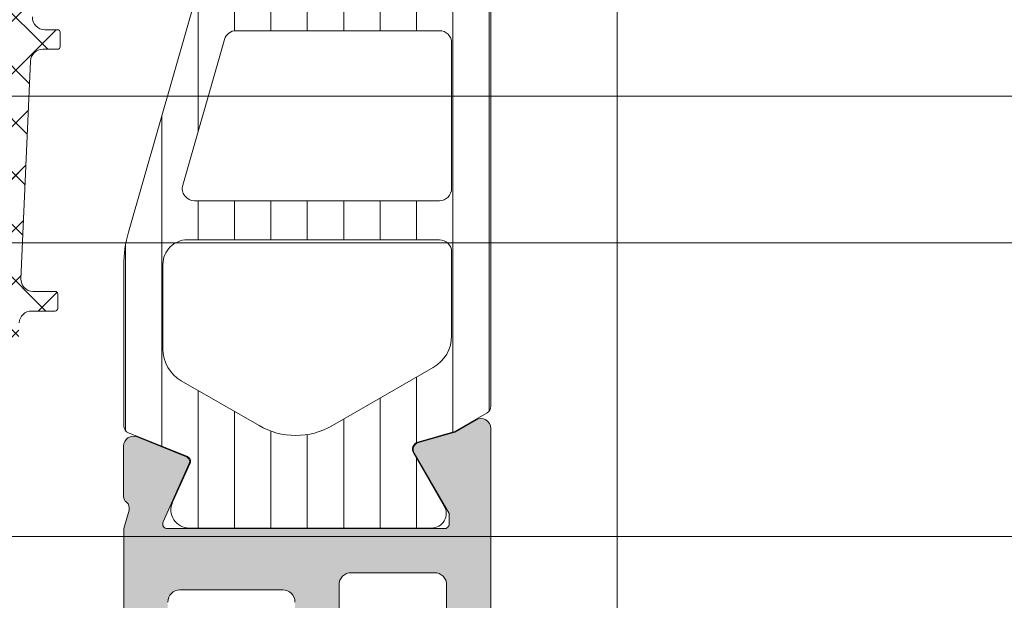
# Model space of a CAD drawing. Header units: millimetres. Extents: x 213386 to 506888, y 183055 to 450952.
# Tile 692 of 1056: x 374470 to 374511, y 342605 to 342628. Entities that reach past the tile are written whole.
import ezdxf

# ---------------------------------------------------------------- set-up
doc = ezdxf.new("R2010")
doc.units = ezdxf.units.MM
doc.layers.add('FASÁDA DETAILNÍ', color=255, linetype='Continuous', lineweight=0)
doc.layers.add('NOVA', color=255, linetype='Continuous', lineweight=0)
pattern_1 = [(135, (-4407.505283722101, 0), (-1.077630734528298, -1.077630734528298), []), (225, (-4407.505283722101, 0), (1.077630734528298, -1.077630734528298), [])]

# ---------------------------------------------------------------- blocks, each defined once
blk = doc.blocks.new('A$C69D17D4D')
at = {"layer": 'FASÁDA DETAILNÍ'}
h = blk.add_hatch(dxfattribs=at)
h.set_pattern_fill('ANSI37', color=256, scale=0.48, angle=90, style=0)
h.set_pattern_definition(pattern_1)
edge = h.paths.add_edge_path(flags=16)
edge.add_line((-23501.66969865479, 24890.21938934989), (-23503.0625526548, 24890.11964534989))
edge.add_arc((-23503.10541014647, 24890.71811226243), 0.599999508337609, 179.9999916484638, 274.0960805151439, ccw=False)
edge.add_arc((-23503.10541014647, 24890.71811243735), 0.5999995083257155, 85.90391948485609, 180.0000083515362, ccw=False)
edge.add_line((-23503.0625526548, 24891.31657934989), (-23501.66969865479, 24891.21683534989))
edge.add_arc((-23501.70541313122, 24890.71811234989), 0.5000001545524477, -85.90393560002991, 85.90393560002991, ccw=False)
edge = h.paths.add_edge_path(flags=16)
edge.add_arc((-23498.50540502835, 24892.31810897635), 0.4999996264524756, 179.9999571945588, 270.0000428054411, ccw=False)
edge.add_line((-23499.0054046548, 24892.3181093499), (-23499.0054046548, 24895.9117943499))
edge.add_arc((-23498.50540432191, 24895.91179436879), 0.5000003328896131, 66.78197339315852, 180.0000021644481, ccw=False)
edge.add_line((-23498.30828865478, 24896.37130034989), (-23491.97718665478, 24893.6554223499))
edge.add_arc((-23492.17430257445, 24893.19591700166), 0.4999998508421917, -2.5001106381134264, 66.7819182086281, ccw=False)
edge.add_line((-23491.67477865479, 24893.17410634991), (-23491.71310465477, 24892.29629934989))
edge.add_arc((-23492.21262826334, 24892.31810883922), 0.4999994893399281, 269.9999551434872, 357.5000208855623, ccw=False)
edge.add_line((-23492.21262865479, 24891.8181093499), (-23498.5054046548, 24891.8181093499))
edge = h.paths.add_edge_path(flags=16)
edge.add_line((-23493.0972426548, 24866.7641903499), (-23501.99409565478, 24862.61552034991))
edge.add_arc((-23502.20540479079, 24863.06867409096), 0.4999998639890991, 179.9999703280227, 295.00000791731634, ccw=False)
edge.add_line((-23502.70540465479, 24863.0686743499), (-23502.70540465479, 24872.41810934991))
edge.add_arc((-23502.20540502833, 24872.41810972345), 0.4999996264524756, 89.99995719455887, 180.0000428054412, ccw=False)
edge.add_line((-23502.20540465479, 24872.91810934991), (-23493.08148165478, 24872.91810934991))
edge.add_arc((-23493.08148182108, 24872.41810928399), 0.5000000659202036, -2.500027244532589, 89.99998094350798, ccw=False)
edge.add_line((-23492.58195765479, 24872.3962993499), (-23492.80902765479, 24867.19553534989))
edge.add_arc((-23493.3085530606, 24867.2173450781), 0.5000012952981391, 295.0000919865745, 357.5000025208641, ccw=False)
edge = h.paths.add_edge_path(flags=16)
edge.add_arc((-23502.20540502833, 24875.61810897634), 0.4999996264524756, 179.9999571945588, 270.0000428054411, ccw=False)
edge.add_line((-23502.70540465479, 24875.61810934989), (-23502.70540465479, 24882.8181093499))
edge.add_arc((-23502.20540502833, 24882.81810972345), 0.4999996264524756, 89.99995719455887, 180.0000428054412, ccw=False)
edge.add_line((-23502.20540465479, 24883.3181093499), (-23501.0054046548, 24883.3181093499))
edge.add_arc((-23501.00540316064, 24885.31810785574), 1.999998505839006, 269.9999571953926, 360.0000428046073)
edge.add_line((-23499.0054046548, 24885.3181093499), (-23499.0054046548, 24889.11810934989))
edge.add_arc((-23498.50540502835, 24889.11810972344), 0.4999996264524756, 89.99995719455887, 180.0000428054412, ccw=False)
edge.add_line((-23498.5054046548, 24889.61810934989), (-23492.35234365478, 24889.61810934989))
edge.add_arc((-23492.35234382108, 24889.11810928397), 0.5000000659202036, -2.500027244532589, 89.99998094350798, ccw=False)
edge.add_line((-23491.8528196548, 24889.09629934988), (-23492.0929546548, 24883.59629934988))
edge.add_arc((-23492.59247826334, 24883.6181088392), 0.499999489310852, 269.9999551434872, 357.50002088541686, ccw=False)
edge.add_line((-23492.59247865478, 24883.11810934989), (-23497.9054046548, 24883.11810934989))
edge.add_arc((-23497.9054046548, 24882.01810934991), 1.099999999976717, 90, 270)
edge.add_line((-23497.9054046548, 24880.91810934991), (-23492.73219365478, 24880.91810934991))
edge.add_arc((-23492.73219382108, 24880.41810928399), 0.5000000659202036, -2.500027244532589, 89.99998094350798, ccw=False)
edge.add_line((-23492.2326696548, 24880.3962993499), (-23492.4422426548, 24875.59629934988))
edge.add_arc((-23492.94176626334, 24875.6181088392), 0.499999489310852, 269.9999551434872, 357.50002088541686, ccw=False)
edge.add_line((-23492.94176665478, 24875.11810934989), (-23502.20540465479, 24875.11810934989))
edge = h.paths.add_edge_path()
edge.add_line((-23500.8189476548, 24860.4050563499), (-23492.0310816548, 24864.50290534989))
edge.add_ellipse((-23493.29893914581, 24867.22183071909), major_axis=(-3.000002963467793, 0), ratio=1, start_angle=115.0000306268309, end_angle=177.4999411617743)
edge.add_line((-23490.30179165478, 24867.0909693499), (-23490.27345765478, 24867.7399193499))
edge.add_ellipse((-23489.77393404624, 24867.71810986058), major_axis=(-0.499999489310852, 0), ratio=1, start_angle=269.9999551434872, end_angle=357.50002088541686, ccw=False)
edge.add_line((-23489.7739336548, 24868.21810934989), (-23488.80540465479, 24868.21810934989))
edge.add_ellipse((-23488.80540458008, 24868.31810927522), major_axis=(-0.09999992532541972, 0), ratio=1, start_angle=89.99995719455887, end_angle=180.0000427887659)
edge.add_line((-23488.70540465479, 24868.3181093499), (-23488.70540465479, 24868.91810934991))
edge.add_ellipse((-23488.80540458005, 24868.91810942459), major_axis=(-0.09999992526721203, 0), ratio=1, start_angle=179.9999572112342, end_angle=270.0000428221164)
edge.add_line((-23488.80540465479, 24869.01810934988), (-23489.70844265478, 24869.01810934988))
edge.add_ellipse((-23489.70844248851, 24869.51810941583), major_axis=(-0.5000000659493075, 0), ratio=1, start_angle=-2.5000272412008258, end_angle=89.99998094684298, ccw=False)
edge.add_line((-23490.20796665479, 24869.53991934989), (-23489.81412865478, 24878.44021334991))
edge.add_ellipse((-23489.31461737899, 24878.41810924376), major_axis=(-0.5000001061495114, 0), ratio=1, start_angle=269.9999170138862, end_angle=357.46623077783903, ccw=False)
edge.add_line((-23489.3146166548, 24878.91810934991), (-23488.70540465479, 24878.91810934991))
edge.add_ellipse((-23488.70540458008, 24879.0181092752), major_axis=(-0.09999992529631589, 0), ratio=1, start_angle=89.99995719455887, end_angle=180.0000427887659)
edge.add_line((-23488.60540465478, 24879.01810934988), (-23488.60540465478, 24879.61810934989))
edge.add_ellipse((-23488.70540458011, 24879.61810942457), major_axis=(-0.0999999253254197, 0), ratio=1, start_angle=179.9999572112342, end_angle=270.0000427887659)
edge.add_line((-23488.70540465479, 24879.71810934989), (-23489.2349666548, 24879.71810934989))
edge.add_ellipse((-23489.23496696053, 24880.21810984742), major_axis=(-0.5000004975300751, 0), ratio=1, start_angle=-2.5336979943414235, end_angle=90.00003503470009, ccw=False)
edge.add_line((-23489.73447865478, 24880.2402133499), (-23489.22382265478, 24891.7804383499))
edge.add_ellipse((-23488.72429805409, 24891.75862881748), major_axis=(-0.5000004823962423, 0), ratio=1, start_angle=266.78294269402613, end_angle=357.50002091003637, ccw=False)
edge.add_line((-23488.69623865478, 24892.2578413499), (-23483.5624956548, 24891.96927834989))
edge.add_ellipse((-23483.67805107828, 24891.55886034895), major_axis=(-0.4263754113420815, 0), ratio=1, start_angle=110.7589723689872, end_angle=254.2751455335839, ccw=False)
edge.add_line((-23483.52692765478, 24891.16016534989), (-23483.75953065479, 24891.16140534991))
edge.add_line((-23483.75953065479, 24891.16140534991), (-23485.64210965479, 24891.45954334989))
edge.add_line((-23485.64210965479, 24891.45954334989), (-23488.49139465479, 24891.05911734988))
edge.add_ellipse((-23488.44964405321, 24890.76203675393), major_axis=(-0.2999999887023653, 0), ratio=1, start_angle=-82.0002559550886, end_angle=34.5977463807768)
edge.add_ellipse((-23486.22707296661, 24892.29515014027), major_axis=(-3.000047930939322, 0), ratio=1, start_angle=34.59764128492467, end_angle=108.0084245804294)
edge.add_line((-23485.29958765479, 24889.44207134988), (-23483.0446966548, 24890.07564734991))
edge.add_ellipse((-23483.20562619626, 24890.85085985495), major_axis=(-0.7917403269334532, 0), ratio=1, start_angle=101.7276897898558, end_angle=173.2016537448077)
edge.add_line((-23482.41945265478, 24890.75713734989), (-23482.4182316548, 24891.81534734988))
edge.add_ellipse((-23483.59731787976, 24891.68622310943), major_axis=(-1.186135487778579, 0), ratio=1, start_angle=186.2496781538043, end_angle=251.3444235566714)
edge.add_line((-23483.21789865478, 24892.8100373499), (-23486.45923865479, 24893.90437034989))
edge.add_line((-23486.45923865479, 24893.90437034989), (-23494.50903365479, 24896.7941483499))
edge.add_line((-23494.50903365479, 24896.7941483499), (-23504.4069106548, 24901.12695734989))
edge.add_ellipse((-23504.60518072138, 24900.66794836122), major_axis=(-0.5000002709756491, 0), ratio=1, start_angle=246.6379505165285, end_angle=359.9334236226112)
edge.add_line((-23505.10518065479, 24900.6685293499), (-23505.1058156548, 24900.12182834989))
edge.add_ellipse((-23504.60581554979, 24900.12124807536), major_axis=(-0.5000004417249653, 0), ratio=1, start_angle=-0.06649451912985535, end_angle=66.07917546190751)
edge.add_line((-23504.80855265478, 24899.6641943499), (-23501.60454965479, 24898.26243834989))
edge.add_ellipse((-23502.00540399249, 24897.34629727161), major_axis=(-0.999999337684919, 0), ratio=1, start_angle=179.999947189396, end_angle=246.368385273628, ccw=False)
edge.add_line((-23501.0054046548, 24897.34629634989), (-23501.0054046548, 24892.11835434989))
edge.add_line((-23501.0054046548, 24892.11835434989), (-23502.80488365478, 24892.11834534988))
edge.add_line((-23502.80488365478, 24892.11834534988), (-23502.94282565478, 24892.63314634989))
edge.add_ellipse((-23503.21997967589, 24892.5183810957), major_axis=(-0.2999756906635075, 0), ratio=1, start_angle=202.4937002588, end_angle=292.5035666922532)
edge.add_line((-23503.33479265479, 24892.79551534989), (-23504.60491965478, 24891.94634834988))
edge.add_ellipse((-23504.10519888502, 24891.08048416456), major_axis=(-0.9997207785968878, 0), ratio=1, start_angle=-60.00923930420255, end_angle=0.007611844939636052)
edge.add_line((-23505.10491965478, 24891.0803513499), (-23505.10488865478, 24890.3559903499))
edge.add_ellipse((-23504.10515082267, 24890.35619840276), major_axis=(-0.9997378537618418, 0), ratio=1, start_angle=0.01192367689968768, end_angle=60.00867505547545)
edge.add_line((-23504.60488865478, 24889.4903243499), (-23503.33479265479, 24888.64115734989))
edge.add_ellipse((-23503.21998076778, 24888.91830484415), major_axis=(-0.2999875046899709, 0), ratio=1, start_angle=67.49759383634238, end_angle=157.5013961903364)
edge.add_line((-23502.94282565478, 24888.80351134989), (-23502.80485365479, 24889.3183273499))
edge.add_line((-23502.80485365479, 24889.3183273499), (-23501.0054046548, 24889.3183353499))
edge.add_line((-23501.0054046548, 24889.3183353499), (-23501.0054046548, 24886.11810834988))
edge.add_ellipse((-23501.30540443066, 24886.11810812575), major_axis=(-0.2999997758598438, 0), ratio=1, start_angle=89.99995719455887, end_angle=180.0000428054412, ccw=False)
edge.add_line((-23501.30540465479, 24885.81810834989), (-23504.60540065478, 24885.81810834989))
edge.add_ellipse((-23504.60540102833, 24885.31810872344), major_axis=(-0.4999996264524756, 0), ratio=1, start_angle=-90.00004280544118, end_angle=4.280544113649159e-05)
edge.add_line((-23505.10540065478, 24885.31810834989), (-23505.10540065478, 24858.4204863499))
edge.add_line((-23505.10540065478, 24858.4204863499), (-23503.5550086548, 24857.52536834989))
edge.add_ellipse((-23503.30500856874, 24857.95838090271), major_axis=(-0.4999999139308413, 0), ratio=1, start_angle=59.99998291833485, end_angle=179.9999366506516)
edge.add_line((-23502.8050086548, 24857.95838034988), (-23501.10763765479, 24857.95838034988))
edge.add_line((-23501.10763765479, 24857.95838034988), (-23501.10763765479, 24859.95190234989))
edge.add_ellipse((-23500.6076373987, 24859.95190269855), major_axis=(-0.5000002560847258, 0), ratio=1, start_angle=-64.99987141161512, end_angle=3.995391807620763e-05, ccw=False)
h = blk.add_hatch(dxfattribs=at)
h.set_pattern_fill('ANSI37', color=256, scale=0.48, angle=90, style=0)
h.set_pattern_definition(pattern_1)
edge = h.paths.add_edge_path(flags=16)
edge.add_line((-23501.66969847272, 24890.21938934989), (-23503.06255247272, 24890.11964534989))
edge.add_arc((-23503.1054099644, 24890.71811226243), 0.599999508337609, 179.9999916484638, 274.0960805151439, ccw=False)
edge.add_arc((-23503.1054099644, 24890.71811243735), 0.5999995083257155, 85.90391948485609, 180.0000083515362, ccw=False)
edge.add_line((-23503.06255247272, 24891.31657934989), (-23501.66969847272, 24891.21683534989))
edge.add_arc((-23501.70541294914, 24890.71811234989), 0.5000001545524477, -85.90393560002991, 85.90393560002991, ccw=False)
edge = h.paths.add_edge_path(flags=16)
edge.add_arc((-23498.50540484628, 24892.31810897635), 0.4999996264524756, 179.9999571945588, 270.0000428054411, ccw=False)
edge.add_line((-23499.00540447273, 24892.3181093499), (-23499.00540447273, 24895.9117943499))
edge.add_arc((-23498.50540413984, 24895.91179436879), 0.5000003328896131, 66.78197339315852, 180.0000021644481, ccw=False)
edge.add_line((-23498.3082884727, 24896.37130034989), (-23491.97718647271, 24893.6554223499))
edge.add_arc((-23492.17430239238, 24893.19591700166), 0.4999998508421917, -2.5001106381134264, 66.7819182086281, ccw=False)
edge.add_line((-23491.67477847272, 24893.17410634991), (-23491.7131044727, 24892.29629934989))
edge.add_arc((-23492.21262808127, 24892.31810883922), 0.4999994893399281, 269.9999551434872, 357.5000208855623, ccw=False)
edge.add_line((-23492.21262847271, 24891.8181093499), (-23498.50540447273, 24891.8181093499))
edge = h.paths.add_edge_path(flags=16)
edge.add_line((-23493.09724247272, 24866.7641903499), (-23501.99409547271, 24862.61552034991))
edge.add_arc((-23502.20540460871, 24863.06867409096), 0.4999998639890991, 179.9999703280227, 295.00000791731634, ccw=False)
edge.add_line((-23502.70540447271, 24863.0686743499), (-23502.70540447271, 24872.41810934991))
edge.add_arc((-23502.20540484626, 24872.41810972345), 0.4999996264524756, 89.99995719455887, 180.0000428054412, ccw=False)
edge.add_line((-23502.20540447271, 24872.91810934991), (-23493.08148147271, 24872.91810934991))
edge.add_arc((-23493.081481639, 24872.41810928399), 0.5000000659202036, -2.500027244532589, 89.99998094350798, ccw=False)
edge.add_line((-23492.58195747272, 24872.3962993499), (-23492.80902747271, 24867.19553534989))
edge.add_arc((-23493.30855287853, 24867.2173450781), 0.5000012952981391, 295.0000919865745, 357.5000025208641, ccw=False)
edge = h.paths.add_edge_path(flags=16)
edge.add_arc((-23502.20540484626, 24875.61810897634), 0.4999996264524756, 179.9999571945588, 270.0000428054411, ccw=False)
edge.add_line((-23502.70540447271, 24875.61810934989), (-23502.70540447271, 24882.8181093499))
edge.add_arc((-23502.20540484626, 24882.81810972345), 0.4999996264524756, 89.99995719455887, 180.0000428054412, ccw=False)
edge.add_line((-23502.20540447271, 24883.3181093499), (-23501.00540447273, 24883.3181093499))
edge.add_arc((-23501.00540297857, 24885.31810785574), 1.999998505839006, 269.9999571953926, 360.0000428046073)
edge.add_line((-23499.00540447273, 24885.3181093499), (-23499.00540447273, 24889.11810934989))
edge.add_arc((-23498.50540484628, 24889.11810972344), 0.4999996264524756, 89.99995719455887, 180.0000428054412, ccw=False)
edge.add_line((-23498.50540447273, 24889.61810934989), (-23492.35234347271, 24889.61810934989))
edge.add_arc((-23492.35234363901, 24889.11810928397), 0.5000000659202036, -2.500027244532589, 89.99998094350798, ccw=False)
edge.add_line((-23491.85281947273, 24889.09629934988), (-23492.09295447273, 24883.59629934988))
edge.add_arc((-23492.59247808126, 24883.6181088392), 0.499999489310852, 269.9999551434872, 357.50002088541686, ccw=False)
edge.add_line((-23492.59247847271, 24883.11810934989), (-23497.90540447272, 24883.11810934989))
edge.add_arc((-23497.90540447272, 24882.01810934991), 1.099999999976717, 90, 270)
edge.add_line((-23497.90540447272, 24880.91810934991), (-23492.73219347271, 24880.91810934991))
edge.add_arc((-23492.73219363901, 24880.41810928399), 0.5000000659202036, -2.500027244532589, 89.99998094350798, ccw=False)
edge.add_line((-23492.23266947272, 24880.3962993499), (-23492.44224247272, 24875.59629934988))
edge.add_arc((-23492.94176608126, 24875.6181088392), 0.499999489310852, 269.9999551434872, 357.50002088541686, ccw=False)
edge.add_line((-23492.94176647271, 24875.11810934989), (-23502.20540447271, 24875.11810934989))
edge = h.paths.add_edge_path()
edge.add_line((-23500.81894747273, 24860.4050563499), (-23492.03108147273, 24864.50290534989))
edge.add_ellipse((-23493.29893896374, 24867.22183071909), major_axis=(-3.000002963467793, 0), ratio=1, start_angle=115.0000306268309, end_angle=177.4999411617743)
edge.add_line((-23490.30179147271, 24867.0909693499), (-23490.27345747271, 24867.7399193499))
edge.add_ellipse((-23489.77393386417, 24867.71810986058), major_axis=(-0.499999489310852, 0), ratio=1, start_angle=269.9999551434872, end_angle=357.50002088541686, ccw=False)
edge.add_line((-23489.77393347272, 24868.21810934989), (-23488.80540447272, 24868.21810934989))
edge.add_ellipse((-23488.80540439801, 24868.31810927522), major_axis=(-0.09999992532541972, 0), ratio=1, start_angle=89.99995719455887, end_angle=180.0000427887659)
edge.add_line((-23488.70540447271, 24868.3181093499), (-23488.70540447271, 24868.91810934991))
edge.add_ellipse((-23488.80540439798, 24868.91810942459), major_axis=(-0.09999992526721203, 0), ratio=1, start_angle=179.9999572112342, end_angle=270.0000428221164)
edge.add_line((-23488.80540447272, 24869.01810934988), (-23489.70844247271, 24869.01810934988))
edge.add_ellipse((-23489.70844230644, 24869.51810941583), major_axis=(-0.5000000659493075, 0), ratio=1, start_angle=-2.5000272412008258, end_angle=89.99998094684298, ccw=False)
edge.add_line((-23490.20796647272, 24869.53991934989), (-23489.8141284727, 24878.44021334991))
edge.add_ellipse((-23489.31461719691, 24878.41810924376), major_axis=(-0.5000001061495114, 0), ratio=1, start_angle=269.9999170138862, end_angle=357.46623077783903, ccw=False)
edge.add_line((-23489.31461647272, 24878.91810934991), (-23488.70540447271, 24878.91810934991))
edge.add_ellipse((-23488.705404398, 24879.0181092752), major_axis=(-0.09999992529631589, 0), ratio=1, start_angle=89.99995719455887, end_angle=180.0000427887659)
edge.add_line((-23488.60540447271, 24879.01810934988), (-23488.60540447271, 24879.61810934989))
edge.add_ellipse((-23488.70540439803, 24879.61810942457), major_axis=(-0.0999999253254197, 0), ratio=1, start_angle=179.9999572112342, end_angle=270.0000427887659)
edge.add_line((-23488.70540447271, 24879.71810934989), (-23489.23496647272, 24879.71810934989))
edge.add_ellipse((-23489.23496677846, 24880.21810984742), major_axis=(-0.5000004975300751, 0), ratio=1, start_angle=-2.5336979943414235, end_angle=90.00003503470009, ccw=False)
edge.add_line((-23489.7344784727, 24880.2402133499), (-23489.2238224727, 24891.7804383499))
edge.add_ellipse((-23488.72429787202, 24891.75862881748), major_axis=(-0.5000004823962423, 0), ratio=1, start_angle=266.78294269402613, end_angle=357.50002091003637, ccw=False)
edge.add_line((-23488.69623847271, 24892.2578413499), (-23483.56249547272, 24891.96927834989))
edge.add_ellipse((-23483.67805089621, 24891.55886034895), major_axis=(-0.4263754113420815, 0), ratio=1, start_angle=110.7589723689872, end_angle=254.2751455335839, ccw=False)
edge.add_line((-23483.5269274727, 24891.16016534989), (-23483.75953047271, 24891.16140534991))
edge.add_line((-23483.75953047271, 24891.16140534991), (-23485.64210947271, 24891.45954334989))
edge.add_line((-23485.64210947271, 24891.45954334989), (-23488.49139447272, 24891.05911734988))
edge.add_ellipse((-23488.44964387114, 24890.76203675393), major_axis=(-0.2999999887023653, 0), ratio=1, start_angle=-82.0002559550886, end_angle=34.5977463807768)
edge.add_ellipse((-23486.22707278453, 24892.29515014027), major_axis=(-3.000047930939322, 0), ratio=1, start_angle=34.59764128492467, end_angle=108.0084245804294)
edge.add_line((-23485.29958747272, 24889.44207134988), (-23483.04469647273, 24890.07564734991))
edge.add_ellipse((-23483.20562601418, 24890.85085985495), major_axis=(-0.7917403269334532, 0), ratio=1, start_angle=101.7276897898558, end_angle=173.2016537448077)
edge.add_line((-23482.41945247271, 24890.75713734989), (-23482.41823147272, 24891.81534734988))
edge.add_ellipse((-23483.59731769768, 24891.68622310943), major_axis=(-1.186135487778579, 0), ratio=1, start_angle=186.2496781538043, end_angle=251.3444235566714)
edge.add_line((-23483.21789847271, 24892.8100373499), (-23486.45923847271, 24893.90437034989))
edge.add_line((-23486.45923847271, 24893.90437034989), (-23494.50903347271, 24896.7941483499))
edge.add_line((-23494.50903347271, 24896.7941483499), (-23504.40691047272, 24901.12695734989))
edge.add_ellipse((-23504.60518053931, 24900.66794836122), major_axis=(-0.5000002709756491, 0), ratio=1, start_angle=246.6379505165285, end_angle=359.9334236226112)
edge.add_line((-23505.10518047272, 24900.6685293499), (-23505.10581547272, 24900.12182834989))
edge.add_ellipse((-23504.60581536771, 24900.12124807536), major_axis=(-0.5000004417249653, 0), ratio=1, start_angle=-0.06649451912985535, end_angle=66.07917546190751)
edge.add_line((-23504.80855247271, 24899.6641943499), (-23501.60454947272, 24898.26243834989))
edge.add_ellipse((-23502.00540381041, 24897.34629727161), major_axis=(-0.999999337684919, 0), ratio=1, start_angle=179.999947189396, end_angle=246.368385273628, ccw=False)
edge.add_line((-23501.00540447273, 24897.34629634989), (-23501.00540447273, 24892.11835434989))
edge.add_line((-23501.00540447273, 24892.11835434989), (-23502.80488347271, 24892.11834534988))
edge.add_line((-23502.80488347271, 24892.11834534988), (-23502.94282547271, 24892.63314634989))
edge.add_ellipse((-23503.21997949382, 24892.5183810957), major_axis=(-0.2999756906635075, 0), ratio=1, start_angle=202.4937002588, end_angle=292.5035666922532)
edge.add_line((-23503.33479247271, 24892.79551534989), (-23504.60491947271, 24891.94634834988))
edge.add_ellipse((-23504.10519870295, 24891.08048416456), major_axis=(-0.9997207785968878, 0), ratio=1, start_angle=-60.00923930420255, end_angle=0.007611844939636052)
edge.add_line((-23505.10491947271, 24891.0803513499), (-23505.10488847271, 24890.3559903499))
edge.add_ellipse((-23504.10515064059, 24890.35619840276), major_axis=(-0.9997378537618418, 0), ratio=1, start_angle=0.01192367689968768, end_angle=60.00867505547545)
edge.add_line((-23504.60488847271, 24889.4903243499), (-23503.33479247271, 24888.64115734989))
edge.add_ellipse((-23503.21998058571, 24888.91830484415), major_axis=(-0.2999875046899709, 0), ratio=1, start_angle=67.49759383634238, end_angle=157.5013961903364)
edge.add_line((-23502.94282547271, 24888.80351134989), (-23502.80485347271, 24889.3183273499))
edge.add_line((-23502.80485347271, 24889.3183273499), (-23501.00540447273, 24889.3183353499))
edge.add_line((-23501.00540447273, 24889.3183353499), (-23501.00540447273, 24886.11810834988))
edge.add_ellipse((-23501.30540424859, 24886.11810812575), major_axis=(-0.2999997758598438, 0), ratio=1, start_angle=89.99995719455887, end_angle=180.0000428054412, ccw=False)
edge.add_line((-23501.30540447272, 24885.81810834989), (-23504.6054004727, 24885.81810834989))
edge.add_ellipse((-23504.60540084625, 24885.31810872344), major_axis=(-0.4999996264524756, 0), ratio=1, start_angle=-90.00004280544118, end_angle=4.280544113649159e-05)
edge.add_line((-23505.1054004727, 24885.31810834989), (-23505.1054004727, 24858.4204863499))
edge.add_line((-23505.1054004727, 24858.4204863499), (-23503.55500847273, 24857.52536834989))
edge.add_ellipse((-23503.30500838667, 24857.95838090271), major_axis=(-0.4999999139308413, 0), ratio=1, start_angle=59.99998291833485, end_angle=179.9999366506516)
edge.add_line((-23502.80500847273, 24857.95838034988), (-23501.10763747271, 24857.95838034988))
edge.add_line((-23501.10763747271, 24857.95838034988), (-23501.10763747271, 24859.95190234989))
edge.add_ellipse((-23500.60763721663, 24859.95190269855), major_axis=(-0.5000002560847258, 0), ratio=1, start_angle=-64.99987141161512, end_angle=3.995391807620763e-05, ccw=False)
h = blk.add_hatch(dxfattribs=at)
h.set_pattern_fill('ANSI31', color=256, scale=0.468, angle=45, style=0)
h.set_pattern_definition([(90, (-4407.505283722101, 0), (-1.4859, 3.33066907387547e-16), [])])
edge = h.paths.add_edge_path(flags=16)
edge.add_line((-23473.35350465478, 24886.7296343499), (-23475.57621465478, 24888.01299634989))
edge.add_ellipse((-23476.57608703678, 24886.28127138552), major_axis=(-1.999654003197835, 0), ratio=1, start_angle=239.9984985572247, end_angle=299.9999542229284)
edge.add_line((-23477.57591265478, 24888.01302334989), (-23478.70543065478, 24887.36089534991))
edge.add_ellipse((-23477.20542752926, 24884.76281514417), major_axis=(-3.000005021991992, 0), ratio=1, start_angle=300.0000135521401, end_angle=343.9999452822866)
edge.add_line((-23480.0892166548, 24885.5897313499), (-23481.14186465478, 24881.91870934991))
edge.add_ellipse((-23480.66123362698, 24881.78089055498), major_axis=(-0.5000002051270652, 0), ratio=1, start_angle=-16.00000720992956, end_angle=90.00079895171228)
edge.add_line((-23480.6612266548, 24881.28089034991), (-23473.1034736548, 24881.2810003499))
edge.add_ellipse((-23473.1034834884, 24881.78100018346), major_axis=(-0.4999998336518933, 0), ratio=1, start_angle=90.00112684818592, end_angle=180.000821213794)
edge.add_line((-23472.60348365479, 24881.7810073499), (-23472.60353965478, 24885.4306563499))
edge.add_ellipse((-23474.10353890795, 24885.43061688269), major_axis=(-1.499999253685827, 0), ratio=1, start_angle=180.0015075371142, end_angle=239.9984727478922)
edge = h.paths.add_edge_path(flags=16)
edge.add_line((-23473.10345565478, 24879.68099834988), (-23481.40678565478, 24879.6808713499))
edge.add_ellipse((-23481.40677739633, 24879.18087106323), major_axis=(-0.5000002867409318, 0), ratio=1, start_angle=270.0009463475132, end_angle=344.0000560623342)
edge.add_line((-23481.88740865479, 24879.31868934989), (-23483.59433565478, 24873.36592734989))
edge.add_ellipse((-23483.11370492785, 24873.22810832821), major_axis=(-0.4999999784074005, 0), ratio=1, start_angle=-16.00004169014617, end_angle=90.00094802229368)
edge.add_line((-23483.11369665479, 24872.7281083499), (-23473.10334265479, 24872.72827834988))
edge.add_ellipse((-23473.10335484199, 24873.22827853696), major_axis=(-0.5000001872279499, 0), ratio=1, start_angle=90.00139654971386, end_angle=180.0008952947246)
edge.add_line((-23472.6033546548, 24873.22828634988), (-23472.60344465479, 24879.18100634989))
edge.add_ellipse((-23473.10344492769, 24879.180998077), major_axis=(-0.5000002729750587, 0), ratio=1, start_angle=180.0009480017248, end_angle=270.0012292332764)
edge = h.paths.add_edge_path(flags=16)
edge.add_line((-23483.65249165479, 24865.36397434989), (-23480.47610165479, 24863.53008534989))
edge.add_ellipse((-23478.9761017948, 24866.12816509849), major_axis=(-3.000002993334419, 0), ratio=1, start_angle=60.00003609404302, end_angle=120.0014917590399)
edge.add_line((-23477.47603265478, 24863.53012534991), (-23473.35314965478, 24865.9106203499))
edge.add_ellipse((-23474.10318531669, 24867.20963863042), major_axis=(-1.500000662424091, 0), ratio=1, start_angle=120.001558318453, end_angle=180.0015171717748)
edge.add_line((-23472.60318465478, 24867.2096783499), (-23472.60327565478, 24870.62829234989))
edge.add_ellipse((-23473.10327513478, 24870.62827886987), major_axis=(-0.4999994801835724, 0), ratio=1, start_angle=180.0015446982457, end_angle=270.0014346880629)
edge.add_line((-23473.10328765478, 24871.1282783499), (-23483.40260265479, 24871.12809734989))
edge.add_ellipse((-23483.40258431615, 24870.1280970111), major_axis=(-1.000000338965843, 0), ratio=1, start_angle=-89.99894927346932, end_angle=0.001527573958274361)
edge.add_line((-23484.40258465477, 24870.12807034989), (-23484.40249165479, 24866.66297234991))
edge.add_ellipse((-23482.90249151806, 24866.66301253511), major_axis=(-1.500000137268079, 0), ratio=1, start_angle=0.001534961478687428, end_angle=59.99999699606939)
edge = h.paths.add_edge_path()
edge.add_line((-23486.00235965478, 24863.51616834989), (-23486.00258165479, 24870.06923134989))
edge.add_arc((-23481.00258395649, 24870.06939821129), 4.999997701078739, 163.9999762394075, 180.0019120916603, ccw=False)
edge.add_line((-23485.80888965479, 24871.44758634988), (-23481.54027865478, 24886.33400434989))
edge.add_arc((-23482.02090900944, 24886.4718228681), 0.4999994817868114, 344.0000020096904, 450.0000739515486)
edge.add_line((-23482.02090965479, 24886.97182234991), (-23485.90428365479, 24886.97182234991))
edge.add_arc((-23485.9043036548, 24887.97182234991), 1.0000000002, 90.00114591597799, 270.00114591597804, ccw=False)
edge.add_line((-23485.9043236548, 24888.97182234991), (-23481.2059876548, 24888.97201034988))
edge.add_line((-23481.2059876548, 24888.97201034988), (-23481.2059876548, 24889.12806234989))
edge.add_arc((-23480.90598766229, 24889.12806292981), 0.2999999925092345, 111.97384587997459, 180.000110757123, ccw=False)
edge.add_line((-23481.0182426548, 24889.40626934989), (-23478.60634065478, 24890.37945634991))
edge.add_arc((-23478.68117725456, 24890.56492759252), 0.2000002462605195, 291.973797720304, 384.1409822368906)
edge.add_line((-23478.49866865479, 24890.64672434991), (-23479.21516865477, 24892.24540934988))
edge.add_arc((-23478.53076289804, 24892.55214761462), 0.7499997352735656, 89.99998141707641, 204.1410584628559, ccw=False)
edge.add_line((-23478.53076265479, 24893.3021473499), (-23473.42321365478, 24893.3021473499))
edge.add_arc((-23473.42321378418, 24892.7021475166), 0.5999998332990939, -30.142924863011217, 89.99998764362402, ccw=False)
edge.add_line((-23472.90434865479, 24892.40085234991), (-23474.16556465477, 24890.22889534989))
edge.add_arc((-23473.90613200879, 24890.07824707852), 0.300000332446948, 149.8569692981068, 253.9999309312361)
edge.add_line((-23473.9888236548, 24889.78986834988), (-23472.47435165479, 24889.3556013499))
edge.add_line((-23472.47435165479, 24889.3556013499), (-23471.15357965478, 24888.5930533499))
edge.add_arc((-23471.30358039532, 24888.3332462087), 0.2999999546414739, -2.463304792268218, 59.99983168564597, ccw=False)
edge.add_line((-23471.00385765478, 24888.3203523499), (-23471.00385765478, 24864.33069834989))
edge.add_arc((-23471.30319337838, 24864.31074367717), 0.3000001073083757, -59.999852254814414, 3.8138762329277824, ccw=False)
edge.add_line((-23471.15319265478, 24864.0509363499), (-23472.47399865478, 24863.28836834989))
edge.add_line((-23472.47399865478, 24863.28836834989), (-23473.98846965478, 24862.85410134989))
edge.add_arc((-23473.90577850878, 24862.56572223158), 0.3000005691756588, 105.9999567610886, 210.1429183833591)
edge.add_line((-23474.16521165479, 24862.4150743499), (-23472.90399565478, 24860.2431183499))
edge.add_arc((-23473.422861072, 24859.94182268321), 0.6000003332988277, -89.99996016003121, 30.14295235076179, ccw=False)
edge.add_line((-23473.4228606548, 24859.3418223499), (-23483.32646065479, 24859.3418223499))
edge.add_arc((-23483.32646139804, 24860.09182240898), 0.7500000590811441, 155.8589797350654, 270.00005678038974, ccw=False)
edge.add_line((-23484.01086765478, 24860.39856034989), (-23483.2943676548, 24861.99724534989))
edge.add_arc((-23483.47687625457, 24862.07904210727), 0.2000002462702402, 335.8590177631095, 428.026202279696)
edge.add_line((-23483.40203965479, 24862.26451334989), (-23485.81461465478, 24863.23797234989))
edge.add_arc((-23485.70236049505, 24863.51617820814), 0.2999991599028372, 180.0018827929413, 248.0262614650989, ccw=False)
h = blk.add_hatch(color=256, dxfattribs=at)
edge = h.paths.add_edge_path(flags=16)
edge.add_ellipse((-23476.70545563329, 24829.51812637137), major_axis=(-0.4999740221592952, 0), ratio=1, start_angle=-0.002977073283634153, end_angle=90.00297707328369)
edge.add_line((-23476.70542965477, 24829.01815234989), (-23458.70542965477, 24829.01815234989))
edge.add_ellipse((-23458.70540367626, 24829.51812637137), major_axis=(-0.4999740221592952, 0), ratio=1, start_angle=89.99702292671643, end_angle=180.0029770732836)
edge.add_line((-23458.20542965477, 24829.51815234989), (-23458.20542965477, 24842.01815234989))
edge.add_ellipse((-23458.70545147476, 24842.0181305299), major_axis=(-0.5000218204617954, 0), ratio=1, start_angle=180.0025002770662, end_angle=269.9974997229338)
edge.add_line((-23458.70542965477, 24842.51815234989), (-23471.30848065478, 24842.51815234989))
edge.add_ellipse((-23471.3084817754, 24844.01815122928), major_axis=(-1.499998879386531, 0), ratio=1, start_angle=-4.2804329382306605e-05, end_angle=90.00004280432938, ccw=False)
edge.add_line((-23472.80848065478, 24844.01815234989), (-23472.80848065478, 24857.01814034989))
edge.add_ellipse((-23473.30848028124, 24857.01814072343), major_axis=(-0.4999996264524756, 0), ratio=1, start_angle=179.9999571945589, end_angle=270.0000428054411)
edge.add_line((-23473.30848065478, 24857.51814034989), (-23476.70542965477, 24857.51814034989))
edge.add_ellipse((-23476.70543002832, 24857.01814072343), major_axis=(-0.4999996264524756, 0), ratio=1, start_angle=-90.00004280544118, end_angle=4.280544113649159e-05)
edge.add_line((-23477.20542965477, 24857.01814034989), (-23477.20542965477, 24829.51815234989))
edge = h.paths.add_edge_path()
edge.add_line((-23506.00542465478, 24828.3181403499), (-23506.00542465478, 24831.3181403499))
edge.add_line((-23506.00542465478, 24831.3181403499), (-23504.00542465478, 24831.3181403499))
edge.add_arc((-23504.00539867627, 24830.81816632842), 0.4999740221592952, -0.002977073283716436, 90.00297707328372, ccw=False)
edge.add_line((-23503.50542465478, 24830.8181403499), (-23503.50542465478, 24830.3181403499))
edge.add_line((-23503.50542465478, 24830.3181403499), (-23504.50542465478, 24830.3181403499))
edge.add_line((-23504.50542465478, 24830.3181403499), (-23504.50542465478, 24829.3181403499))
edge.add_arc((-23503.50536052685, 24829.31820447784), 1.000064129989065, 180.0036740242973, 269.9963259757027)
edge.add_line((-23503.50542465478, 24828.3181403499), (-23499.50542465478, 24828.3181403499))
edge.add_arc((-23499.5054546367, 24829.31817033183), 1.00002998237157, 270.0017177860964, 359.9982822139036)
edge.add_line((-23498.50542465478, 24829.3181403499), (-23498.50542465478, 24830.3181403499))
edge.add_line((-23498.50542465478, 24830.3181403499), (-23499.50542465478, 24830.3181403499))
edge.add_line((-23499.50542465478, 24830.3181403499), (-23499.50542465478, 24830.8181403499))
edge.add_arc((-23499.00541905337, 24830.81813474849), 0.5000056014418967, 90.00064186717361, 179.9993581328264, ccw=False)
edge.add_line((-23499.00542465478, 24831.3181403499), (-23496.2054216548, 24831.3181403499))
edge.add_arc((-23496.2054216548, 24830.8181403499), 0.5, -90, 90, ccw=False)
edge.add_line((-23496.2054216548, 24830.3181403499), (-23496.50542465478, 24830.3181403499))
edge.add_arc((-23496.50541393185, 24829.81812962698), 0.5000107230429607, 90.00122873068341, 179.9987712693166)
edge.add_line((-23497.00542465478, 24829.8181403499), (-23497.00542465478, 24829.3181403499))
edge.add_arc((-23496.5053567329, 24829.31820827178), 0.5000679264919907, 180.0077822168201, 269.9922177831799)
edge.add_line((-23496.50542465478, 24828.8181403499), (-23485.20542965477, 24828.8181403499))
edge.add_arc((-23485.20545147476, 24829.31816216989), 0.5000218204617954, 270.0025002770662, 359.9974997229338)
edge.add_line((-23484.70542965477, 24829.3181403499), (-23484.70542965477, 24829.8181403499))
edge.add_arc((-23485.20536698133, 24829.81820302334), 0.4999373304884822, 359.9928172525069, 450.0071827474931)
edge.add_line((-23485.20542965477, 24830.3181403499), (-23485.50543265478, 24830.3181403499))
edge.add_arc((-23485.50536985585, 24830.81820314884), 0.5000628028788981, 180.0071953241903, 269.9928046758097, ccw=False)
edge.add_line((-23486.00543265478, 24830.8181403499), (-23486.00543265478, 24835.3181403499))
edge.add_arc((-23485.50542705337, 24835.31813474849), 0.5000056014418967, 90.00064186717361, 179.9993581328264, ccw=False)
edge.add_line((-23485.50543265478, 24835.8181403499), (-23484.70542965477, 24835.8181403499))
edge.add_arc((-23484.70540367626, 24835.31816632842), 0.4999740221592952, -0.002977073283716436, 90.00297707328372, ccw=False)
edge.add_line((-23484.20542965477, 24835.3181403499), (-23484.20542965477, 24833.3181403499))
edge.add_arc((-23483.70536173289, 24833.31820827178), 0.5000679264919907, 180.0077822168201, 269.9922177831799)
edge.add_line((-23483.70542965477, 24832.8181403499), (-23483.20542965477, 24832.8181403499))
edge.add_arc((-23483.20536698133, 24832.31820302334), 0.4999373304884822, -0.007182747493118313, 90.00718274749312, ccw=False)
edge.add_line((-23482.70542965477, 24832.3181403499), (-23482.70542965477, 24829.3181403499))
edge.add_arc((-23482.20537454, 24829.31819546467), 0.5000551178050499, 180.0063149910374, 269.9936850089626)
edge.add_line((-23482.20542965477, 24828.8181403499), (-23480.50543265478, 24828.8181403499))
edge.add_arc((-23480.50540080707, 24830.31810850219), 1.499968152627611, 269.9987834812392, 360.0012165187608)
edge.add_line((-23479.00543265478, 24830.3181403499), (-23479.00543265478, 24856.3181403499))
edge.add_arc((-23479.50541179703, 24856.31816120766), 0.4999791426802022, 359.9976097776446, 450.0023902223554)
edge.add_line((-23479.50543265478, 24856.8181403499), (-23483.70542965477, 24856.8181403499))
edge.add_arc((-23483.70542405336, 24856.31813474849), 0.5000056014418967, 90.0006418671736, 179.9993581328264)
edge.add_line((-23484.20542965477, 24856.3181403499), (-23484.20542965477, 24854.3181403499))
edge.add_arc((-23484.70545147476, 24854.31816216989), 0.5000218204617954, 270.00250027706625, 359.99749972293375, ccw=False)
edge.add_line((-23484.70542965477, 24853.8181403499), (-23485.50543265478, 24853.8181403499))
edge.add_arc((-23485.50538010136, 24854.31819290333), 0.5000525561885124, 180.0060215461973, 269.9939784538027, ccw=False)
edge.add_line((-23486.00543265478, 24854.3181403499), (-23486.00543265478, 24859.31814134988))
edge.add_line((-23486.00543265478, 24859.31814134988), (-23485.78811165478, 24860.07603034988))
edge.add_arc((-23486.07649006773, 24860.15872166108), 0.2999999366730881, 343.9999757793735, 412.095185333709)
edge.add_arc((-23485.70787951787, 24860.63214150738), 0.3000001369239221, 180.0000300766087, 232.0952819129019, ccw=False)
edge.add_line((-23486.00787965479, 24860.6321413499), (-23486.00787765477, 24862.69628834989))
edge.add_arc((-23485.60787826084, 24862.69628880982), 0.3999993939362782, 68.02623046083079, 180.000065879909, ccw=False)
edge.add_line((-23485.45820565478, 24863.0672303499), (-23483.4349766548, 24862.2508693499))
edge.add_arc((-23483.50981327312, 24862.06539908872), 0.199999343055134, -24.14109237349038, 68.02609214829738, ccw=False)
edge.add_line((-23483.32730565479, 24861.98360234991), (-23484.39562565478, 24859.5999173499))
edge.add_arc((-23484.21311754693, 24859.51812064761), 0.1999997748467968, 155.8589745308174, 270.819900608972)
edge.add_line((-23484.21025565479, 24859.31814134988), (-23472.90617565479, 24859.3181403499))
edge.add_arc((-23472.89774393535, 24859.50955484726), 0.1916001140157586, 267.4777781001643, 361.0444500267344)
edge.add_line((-23472.70617565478, 24859.5130473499), (-23472.70617565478, 24859.93363134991))
edge.add_line((-23472.70617565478, 24859.93363134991), (-23474.1379106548, 24862.39924334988))
edge.add_arc((-23473.87857366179, 24862.55005504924), 0.2999997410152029, 105.9999717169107, 210.179196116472, ccw=False)
edge.add_line((-23473.96126465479, 24862.83843334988), (-23472.46910365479, 24863.26630434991))
edge.add_line((-23472.46910365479, 24863.26630434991), (-23471.60582865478, 24863.76471634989))
edge.add_arc((-23471.40582870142, 24863.41830610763), 0.4000000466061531, 3.470122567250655e-05, 119.99998843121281, ccw=False)
edge.add_line((-23471.0058286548, 24863.41830634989), (-23471.00617565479, 24859.31037534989))
edge.add_line((-23471.00617565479, 24859.31037534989), (-23471.0084806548, 24844.81831834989))
edge.add_arc((-23470.50848081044, 24844.81814022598), 0.4999998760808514, 179.9795884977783, 270.0000178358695)
edge.add_line((-23470.5084806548, 24844.3181403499), (-23465.10543865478, 24844.3181403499))
edge.add_arc((-23465.10543828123, 24844.81813997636), 0.4999996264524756, 269.9999571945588, 360.0000428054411)
edge.add_line((-23464.60543865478, 24844.8181403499), (-23464.60543865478, 24847.3181403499))
edge.add_arc((-23464.10543902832, 24847.31814072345), 0.4999996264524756, 89.99995719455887, 180.0000428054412, ccw=False)
edge.add_line((-23464.10543865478, 24847.8181403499), (-23462.80543565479, 24847.8181403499))
edge.add_arc((-23462.80541479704, 24847.31816120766), 0.4999791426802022, -0.002390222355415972, 90.00239022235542, ccw=False)
edge.add_line((-23462.30543565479, 24847.3181403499), (-23462.30543565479, 24846.8181403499))
edge.add_line((-23462.30543565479, 24846.8181403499), (-23463.30543565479, 24846.8181403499))
edge.add_line((-23463.30543565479, 24846.8181403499), (-23463.30543565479, 24845.3181403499))
edge.add_arc((-23462.30540396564, 24845.31817203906), 1.000031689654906, 180.0018155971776, 269.9981844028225)
edge.add_line((-23462.30543565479, 24844.3181403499), (-23458.30543565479, 24844.3181403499))
edge.add_arc((-23458.30550490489, 24845.31820959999), 1.000069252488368, 270.0039674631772, 359.9960325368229)
edge.add_line((-23457.30543565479, 24845.3181403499), (-23457.30543565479, 24846.8181403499))
edge.add_line((-23457.30543565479, 24846.8181403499), (-23458.30543565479, 24846.8181403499))
edge.add_line((-23458.30543565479, 24846.8181403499), (-23458.30543565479, 24847.3181403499))
edge.add_arc((-23457.80546163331, 24847.31816632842), 0.4999740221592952, 89.99702292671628, 180.0029770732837, ccw=False)
edge.add_line((-23457.80543565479, 24847.8181403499), (-23456.50543265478, 24847.8181403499))
edge.add_arc((-23456.50543825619, 24847.31813474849), 0.5000056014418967, 0.000641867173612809, 89.99935813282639, ccw=False)
edge.add_line((-23456.00543265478, 24847.3181403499), (-23456.00543265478, 24828.3181403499))
edge.add_arc((-23457.5054033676, 24828.31811106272), 1.49997071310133, -90.00111870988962, 0.001118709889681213, ccw=False)
edge.add_line((-23457.50543265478, 24826.8181403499), (-23504.50542465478, 24826.8181403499))
edge.add_arc((-23504.50536431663, 24828.31820068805), 1.50006033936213, 180.0023046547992, 269.99769534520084, ccw=False)
for p, q in [((-24919.00002156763, 24877.00002418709), (-11879.50012068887, 24877.00002420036)), ((-23938.49992168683, 24877.00002420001), (-23465.83090494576, 24877.00002339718)), ((-11879.50012068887, 24871.00002420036), (-24919.00002156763, 24871.00002418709)), ((-23465.83090494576, 24871.00002419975), (-23938.49992168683, 24871.00002420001)), ((-24919.00002156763, 24859.00002418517), (-11879.50012068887, 24859.00002420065)), ((-23938.49992168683, 24859.00002420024), (-23465.83090494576, 24859.00002420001))]:
    blk.add_line(p, q, dxfattribs=at)
at = {"layer": 'FASÁDA DETAILNÍ', "extrusion": (0, 0, -1)}
for points in [[(23490.27345765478, 24867.7399193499, 0.401491), (23489.7739336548, 24868.21810934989), (23488.80540465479, 24868.21810934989), (23488.80540465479, 24868.21810934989, -0.414214), (23488.70540465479, 24868.3181093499), (23488.70540465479, 24868.91810934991), (23488.70540465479, 24868.91810934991, -0.414214), (23488.80540465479, 24869.01810934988), (23489.70844265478, 24869.01810934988), (23489.70844265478, 24869.01810934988, 0.427052), (23490.20796665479, 24869.53991934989), (23489.81412865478, 24878.44021334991), (23489.81412865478, 24878.44021334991, 0.40132), (23489.3146166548, 24878.91810934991), (23488.70540465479, 24878.91810934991), (23488.70540465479, 24878.91810934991, -0.414214), (23488.60540465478, 24879.01810934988), (23488.60540465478, 24879.61810934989), (23488.60540465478, 24879.61810934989, -0.414214), (23488.70540465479, 24879.71810934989), (23489.2349666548, 24879.71810934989), (23489.2349666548, 24879.71810934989, 0.427226), (23489.73447865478, 24880.2402133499)], [(23490.27345747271, 24867.7399193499, 0.401491), (23489.77393347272, 24868.21810934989), (23488.80540447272, 24868.21810934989), (23488.80540447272, 24868.21810934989, -0.414214), (23488.70540447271, 24868.3181093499), (23488.70540447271, 24868.91810934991), (23488.70540447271, 24868.91810934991, -0.414214), (23488.80540447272, 24869.01810934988), (23489.70844247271, 24869.01810934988), (23489.70844247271, 24869.01810934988, 0.427052), (23490.20796647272, 24869.53991934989), (23489.8141284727, 24878.44021334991), (23489.8141284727, 24878.44021334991, 0.40132), (23489.31461647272, 24878.91810934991), (23488.70540447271, 24878.91810934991), (23488.70540447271, 24878.91810934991, -0.414214), (23488.60540447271, 24879.01810934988), (23488.60540447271, 24879.61810934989), (23488.60540447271, 24879.61810934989, -0.414214), (23488.70540447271, 24879.71810934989), (23489.23496647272, 24879.71810934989), (23489.23496647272, 24879.71810934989, 0.427226), (23489.7344784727, 24880.2402133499)]]:
    blk.add_lwpolyline(points, format="xyb", dxfattribs=at)
at = {"layer": 'FASÁDA DETAILNÍ'}
blk.add_lwpolyline([(-23384.8600261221, 24895.25402419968), (-22997.1692492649, 24895.25402419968), (-22997.1692492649, 24851.25402419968), (-23384.8600261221, 24851.25402419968), (-23465.83090494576, 24851.25402419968), (-23465.83090494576, 24895.25402419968)], close=True, dxfattribs=at)
for points in [[(-23471.00385765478, 24888.3203523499), (-23471.00385765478, 24864.33069834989), (-23471.00385765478, 24864.33069834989, -0.285866), (-23471.15319265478, 24864.0509363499), (-23472.47399865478, 24863.28836834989), (-23473.98846965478, 24862.85410134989), (-23473.98846965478, 24862.85410134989, 0.488505), (-23474.16521165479, 24862.4150743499), (-23472.90399565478, 24860.2431183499), (-23472.90399565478, 24860.2431183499, -0.578182), (-23473.4228606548, 24859.3418223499), (-23483.32646065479, 24859.3418223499), (-23483.32646065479, 24859.3418223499, -0.543753), (-23484.01086765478, 24860.39856034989), (-23483.2943676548, 24861.99724534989), (-23483.2943676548, 24861.99724534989, 0.425336), (-23483.40203965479, 24862.26451334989), (-23485.81461465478, 24863.23797234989), (-23485.81461465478, 24863.23797234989, -0.305847), (-23486.00235965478, 24863.51616834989), (-23486.00235965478, 24863.51616834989), (-23486.00258165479, 24870.06923134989), (-23486.00258165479, 24870.06923134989, -0.0699353), (-23485.80888965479, 24871.44758634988), (-23481.54027865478, 24886.33400434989)], [(-23479.00543265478, 24856.3181403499, 0.414238), (-23479.50543265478, 24856.8181403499), (-23483.70542965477, 24856.8181403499), (-23483.70542965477, 24856.8181403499, 0.414207), (-23484.20542965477, 24856.3181403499)], [(-23486.00543265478, 24854.3181403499), (-23486.00543265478, 24859.31814134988), (-23485.78811165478, 24860.07603034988), (-23485.78811165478, 24860.07603034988, 0.306185), (-23485.8921846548, 24860.3954313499, -0.231306), (-23486.00787965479, 24860.6321413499), (-23486.00787765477, 24862.69628834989), (-23486.00787765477, 24862.69628834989, -0.531563), (-23485.45820565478, 24863.0672303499), (-23483.4349766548, 24862.2508693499), (-23483.4349766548, 24862.2508693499, -0.425336), (-23483.32730565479, 24861.98360234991), (-23484.39562565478, 24859.5999173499), (-23484.39562565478, 24859.5999173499, 0.548397), (-23484.21025565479, 24859.31814134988), (-23472.90617565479, 24859.3181403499), (-23472.90617565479, 24859.3181403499, 0.432566), (-23472.70617565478, 24859.5130473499), (-23472.70617565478, 24859.93363134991), (-23474.1379106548, 24862.39924334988), (-23474.1379106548, 24862.39924334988, -0.488701), (-23473.96126465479, 24862.83843334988), (-23472.46910365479, 24863.26630434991), (-23471.60582865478, 24863.76471634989), (-23471.60582865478, 24863.76471634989, -0.57735), (-23471.0058286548, 24863.41830634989), (-23471.00617565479, 24859.31037534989), (-23471.0084806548, 24844.81831834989)]]:
    blk.add_lwpolyline(points, format="xyb", dxfattribs=at)
at = {"layer": 'FASÁDA DETAILNÍ', "extrusion": (0, 0, -1)}
for points in [[(23473.10345565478, 24879.68099834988), (23481.40678565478, 24879.6808713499), (23481.40678565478, 24879.6808713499, -0.334591), (23481.88740865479, 24879.31868934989), (23483.59433565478, 24873.36592734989), (23483.59433565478, 24873.36592734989, -0.498587), (23483.11369665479, 24872.7281083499), (23473.10334265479, 24872.72827834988), (23473.10334265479, 24872.72827834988, -0.414211), (23472.6033546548, 24873.22828634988), (23472.60344465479, 24879.18100634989), (23472.60344465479, 24879.18100634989, -0.414215), (23473.10345565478, 24879.68099834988)], [(23483.65249165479, 24865.36397434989), (23480.47610165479, 24863.53008534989), (23480.47610165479, 24863.53008534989, -0.267956), (23477.47603265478, 24863.53012534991), (23473.35314965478, 24865.9106203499), (23473.35314965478, 24865.9106203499, -0.267949), (23472.60318465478, 24867.2096783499), (23472.60327565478, 24870.62829234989), (23472.60327565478, 24870.62829234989, -0.414213), (23473.10328765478, 24871.1282783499), (23483.40260265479, 24871.12809734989), (23483.40260265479, 24871.12809734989, -0.414216), (23484.40258465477, 24870.12807034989), (23484.40249165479, 24866.66297234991), (23484.40249165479, 24866.66297234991, -0.267942), (23483.65249165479, 24865.36397434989)], [(23477.20542965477, 24829.51815234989, -0.414244), (23476.70542965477, 24829.01815234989), (23458.70542965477, 24829.01815234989), (23458.70542965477, 24829.01815234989, -0.414244), (23458.20542965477, 24829.51815234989), (23458.20542965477, 24842.01815234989), (23458.20542965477, 24842.01815234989, -0.414188), (23458.70542965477, 24842.51815234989), (23471.30848065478, 24842.51815234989), (23471.30848065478, 24842.51815234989, 0.414214), (23472.80848065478, 24844.01815234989), (23472.80848065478, 24857.01814034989), (23472.80848065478, 24857.01814034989, -0.414214), (23473.30848065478, 24857.51814034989), (23476.70542965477, 24857.51814034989), (23476.70542965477, 24857.51814034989, -0.414214), (23477.20542965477, 24857.01814034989), (23477.20542965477, 24829.51815234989)]]:
    blk.add_lwpolyline(points, format="xyb", close=True, dxfattribs=at)

msp = doc.modelspace()

# ---------------------------------------------------------------- block references
at = {"layer": 'NOVA', "ltscale": 300}
msp.add_blockref('A$C69D17D4D', (397960.6382589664, 317748.1544064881), dxfattribs=at)

doc.saveas('drawing.dxf')
